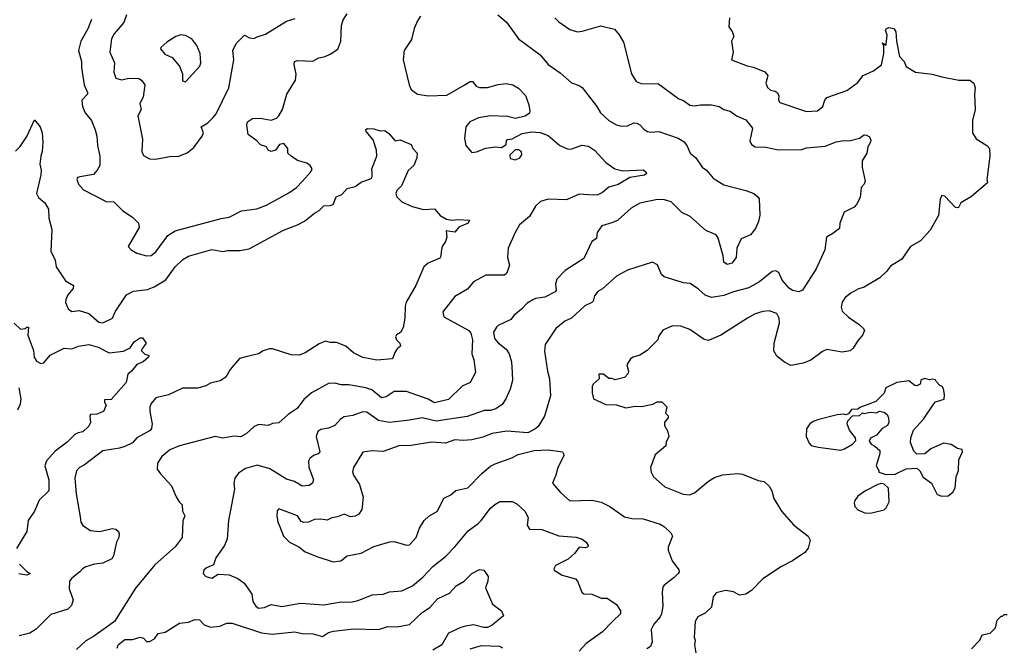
# Model space of a CAD drawing. Extents: x 1678759 to 1859541, y 384609 to 522867.
# Tile 426 of 466: x 1818050 to 1824376, y 471430 to 475463. Entities that reach past the tile are written whole.
import ezdxf

# ---------------------------------------------------------------- set-up
doc = ezdxf.new("R2010")
doc.units = 0

msp = doc.modelspace()

# ---------------------------------------------------------------- linework, layer by layer
at = {"layer": '0CON20XD'}
for points in [[(1820625.8, 475485), (1820606.9, 475455), (1820583.6, 475406.4), (1820567.5, 475335), (1820520.8, 475265), (1820514.3, 475205.7), (1820551.5, 475045), (1820565.6, 475015), (1820605, 474984.5), (1820677.4, 474972.6), (1820795, 474977.8), (1820905, 475042), (1820945, 475066.2), (1820960, 475065), (1820982.5, 475035), (1821005, 475026.2), (1821055, 475026.2), (1821125, 475046), (1821175, 475052.5), (1821217.5, 475045), (1821255, 475023.8), (1821300.8, 474975), (1821322, 474915), (1821327.5, 474875), (1821325, 474862.5), (1821297.7, 474842.3), (1821235, 474828.8), (1821185, 474840), (1821074.3, 474844.3), (1820998.3, 474831.7), (1820943.1, 474806.9), (1820916.9, 474775), (1820908.8, 474698.8), (1820916, 474655), (1820955, 474608.8), (1820985, 474612.9), (1821045, 474636.2), (1821105, 474646), (1821145, 474642.5), (1821175, 474660), (1821177.5, 474685), (1821185, 474692.5), (1821215, 474697.5), (1821278.3, 474731.7), (1821338.8, 474741.2), (1821395, 474737.5), (1821445, 474717.8), (1821521.4, 474655), (1821575, 474630.9), (1821597.2, 474632.8), (1821662.5, 474657.5), (1821705, 474649.4), (1821744, 474625), (1821816.2, 474546.2), (1821873.3, 474505), (1821925, 474491.5), (1822055, 474497.5), (1822074, 474485), (1822078, 474475), (1822065, 474462.7), (1821970.9, 474449.1), (1821895.2, 474404.8), (1821835, 474386.9), (1821795, 474353.1), (1821765, 474338.1), (1821735, 474334.6), (1821645, 474342.3), (1821563.9, 474306.1), (1821445, 474310.5), (1821395.8, 474295), (1821364.5, 474265), (1821325, 474197.1), (1821260.6, 474145), (1821233.7, 474096.3), (1821189.5, 473995), (1821184.4, 473935), (1821197.5, 473885), (1821186.8, 473853.2), (1821177.8, 473832.2), (1821165, 473822), (1821045, 473821.3), (1820965, 473778.1), (1820927.9, 473732.1), (1820846, 473685), (1820768.6, 473585), (1820775, 473554), (1820935, 473466.2), (1820949.5, 473449.5), (1820960, 473405), (1820955.5, 473315.5), (1820967.4, 473277.4), (1820978.1, 473195), (1820945, 473131.2), (1820891.9, 473108.1), (1820805, 473021.9), (1820715, 473000), (1820674.8, 473024.8), (1820535, 473073.5), (1820455, 473073.3), (1820405, 473039.5), (1820375, 473032.1), (1820311.5, 473085), (1820275, 473098.2), (1820165, 473115.5), (1820115, 473115.6), (1820075, 473126.9), (1820035, 473124.4), (1819925, 473064.2), (1819875, 473022.5), (1819832, 472965), (1819775, 472925.6), (1819715, 472873.3), (1819675, 472868.8), (1819645.8, 472854.2), (1819585, 472862.5), (1819553.4, 472846.6), (1819505, 472801.2), (1819468.6, 472781.4), (1819425, 472787.5), (1819355, 472773.8), (1819305, 472784), (1819076.4, 472723.6), (1819015, 472699.4), (1818964, 472655), (1818935, 472612.5), (1818933.8, 472575), (1818954.2, 472544.2), (1819025, 472466.7), (1819055, 472397.5), (1819073.9, 472363.9), (1819093.3, 472345), (1819096, 472305), (1819110, 472275), (1819098, 472242), (1819092.9, 472135), (1819049.2, 472075), (1818919.3, 471960.7), (1818795, 471809.2), (1818659.2, 471595), (1818525, 471498.6), (1818475, 471471.4), (1818415.8, 471415)], [(1818510.9, 475465), (1818487.1, 475405), (1818442.1, 475325), (1818427.7, 475265), (1818448.1, 475195), (1818448.1, 475155), (1818464.3, 475045), (1818485.6, 474995), (1818485, 474983.8), (1818450, 474945), (1818454.2, 474905), (1818470, 474865), (1818512, 474815), (1818535.6, 474755), (1818545.6, 474715), (1818549.2, 474655), (1818565.7, 474585), (1818564, 474526), (1818548.8, 474495), (1818525, 474468.8), (1818436.2, 474453.8), (1818422, 474448), (1818416.7, 474435), (1818428, 474405), (1818460.3, 474370.3), (1818605, 474294), (1818655, 474292.5), (1818712.5, 474235), (1818774, 474194), (1818812.5, 474155), (1818817, 474127), (1818746.7, 474005), (1818766.7, 473985), (1818803.4, 473963.4), (1818865.6, 473945.6), (1818895, 473947.8), (1818925, 473970.6), (1819001.1, 474075), (1819048, 474105), (1819345, 474185.4), (1819396, 474194), (1819475, 474235.6), (1819573.1, 474246.9), (1819635, 474271.4), (1819779.8, 474350.2), (1819828, 474385), (1819867.5, 474425), (1819920.8, 474485), (1819928.6, 474505), (1819915.8, 474525), (1819895, 474540), (1819835, 474557.5), (1819793.3, 474585), (1819772.5, 474605), (1819773.3, 474635), (1819747, 474667), (1819719.3, 474660.7), (1819692.5, 474625), (1819665, 474616.7), (1819647.5, 474625), (1819636, 474646), (1819597.7, 474657.7), (1819573.8, 474685), (1819518, 474725), (1819510, 474785), (1819514.4, 474805.6), (1819545, 474828.8), (1819595, 474830), (1819665, 474818), (1819699.7, 474830.3), (1819715.6, 474844.4), (1819738.1, 474885), (1819765.4, 474984.6), (1819821.4, 475075), (1819826.8, 475113.2), (1819813.1, 475175), (1819816.7, 475195), (1819835, 475200.8), (1819933.1, 475196.9), (1819971.5, 475218.5), (1820013.4, 475226.6), (1820045, 475240.6), (1820095, 475274.2), (1820113.6, 475325), (1820117.9, 475425), (1820127.8, 475462.2), (1820155, 475501.4)], [(1818737.1, 475495), (1818719.4, 475445), (1818657.4, 475372.6), (1818640.6, 475339.4), (1818628.9, 475255), (1818658.6, 475185), (1818655.7, 475125), (1818667.9, 475087.9), (1818705, 475076.9), (1818752.8, 475087.2), (1818814.4, 475084.4), (1818833.2, 475073.2), (1818854, 475045), (1818842.9, 474965), (1818821.4, 474925), (1818829.4, 474885), (1818809.2, 474845), (1818840, 474695), (1818835.6, 474615.6), (1818845, 474590), (1818885, 474568.1), (1818923, 474567), (1819025, 474585.6), (1819065.5, 474584.5), (1819125, 474608), (1819169.3, 474640.7), (1819221.9, 474715), (1819230, 474735), (1819216, 474775), (1819259.6, 474800.4), (1819292.5, 474835), (1819311.3, 474858.7), (1819394.5, 475025.5), (1819425.8, 475205), (1819418.8, 475265), (1819440.5, 475309.5), (1819495, 475362.5), (1819526.1, 475346.1), (1819555, 475341.2), (1819575, 475353.3), (1819630.3, 475369.7), (1819765, 475452.9), (1819819.1, 475470.9)], [(1821121.2, 475495), (1821177.4, 475447.4), (1821255, 475340), (1821395, 475236), (1821445, 475174.2), (1821521.7, 475121.7), (1821595, 475058), (1821645, 475040), (1821665, 475026.2), (1821757.5, 474905), (1821781.4, 474865), (1821835.8, 474815), (1821885, 474786.5), (1821915, 474778.5), (1821955, 474781.1), (1821995, 474800.8), (1822015, 474798), (1822035, 474788), (1822059.5, 474759.5), (1822084.5, 474744.5), (1822105, 474740), (1822155.9, 474744.1), (1822281.7, 474701.7), (1822318.3, 474678.3), (1822339.4, 474649.4), (1822358.8, 474605), (1822394.4, 474574.4), (1822434, 474515), (1822462, 474495), (1822505, 474444), (1822575, 474401.4), (1822715, 474366), (1822766.7, 474345), (1822793.3, 474325), (1822800.7, 474310.7), (1822806.4, 474206.4), (1822797.5, 474165), (1822778.5, 474121.5), (1822745, 474080.4), (1822684.5, 474055), (1822657.9, 473995), (1822654, 473935), (1822625, 473898.8), (1822595, 473889.4), (1822574.4, 473905), (1822570.6, 473945), (1822538.1, 474058.1), (1822525, 474081.4), (1822457.5, 474107.5), (1822357.4, 474197.4), (1822304.4, 474224.4), (1822235, 474291.9), (1822192.5, 474305), (1822147.8, 474307.8), (1822035, 474284.4), (1821978.8, 474251.2), (1821893.8, 474175), (1821860.9, 474159.1), (1821791.2, 474138.8), (1821760, 474095), (1821755, 474057.5), (1821725, 474037.5), (1821675, 473928.8), (1821555, 473851.4), (1821500.8, 473795), (1821491.9, 473765), (1821496.7, 473725), (1821491.4, 473715), (1821425, 473680.8), (1821365, 473671.9), (1821346.3, 473663.7), (1821309.8, 473640.2), (1821275, 473602), (1821228, 473565), (1821205, 473536.2), (1821125, 473498), (1821113.2, 473486.8), (1821094.4, 473455.6), (1821100.8, 473415), (1821125, 473385.8), (1821175, 473345.7), (1821195.6, 473315), (1821208.9, 473265), (1821214.5, 473194.5), (1821215.5, 473144.5), (1821201.1, 473088.9), (1821174.4, 473025.6), (1821150.7, 472989.3), (1821108.3, 472961.7), (1821075, 472952), (1821035, 472950.5), (1820925, 472913.3), (1820725, 472882.2), (1820635, 472904.5), (1820555, 472888.8), (1820425, 472875.4), (1820355, 472888.2), (1820280.6, 472940.6), (1820255, 472942.5), (1820190.7, 472919.3), (1820135, 472910.6), (1820110.8, 472895), (1820073.8, 472855), (1820035, 472838.5), (1819985, 472829.5), (1819965, 472817.1), (1819954.4, 472785), (1819977.5, 472685), (1819967.4, 472672.6), (1819937.9, 472662.1), (1819915, 472642.5), (1819906.5, 472625), (1819908, 472588), (1819938, 472505), (1819931.2, 472485), (1819910.5, 472469.5), (1819865, 472464.3), (1819816.3, 472496.3), (1819765, 472510), (1819656.9, 472576.9), (1819575, 472599.2), (1819500.6, 472579.4), (1819455, 472548), (1819433.2, 472516.8), (1819425.7, 472485), (1819430, 472445), (1819391.4, 472245), (1819383.4, 472126.6), (1819365.8, 472085), (1819310.6, 472005), (1819295, 471958.8), (1819249.7, 471940.3), (1819233.8, 471925), (1819228.8, 471905), (1819246.7, 471885), (1819285, 471874.2), (1819325, 471900.8), (1819395, 471894.5), (1819452.4, 471872.4), (1819490, 471845), (1819505.5, 471825.5), (1819541.8, 471771.8), (1819548.5, 471725), (1819566.5, 471695), (1819585, 471680.9), (1819623.3, 471685), (1819665, 471704.4), (1819735, 471692.7), (1819855, 471713.3), (1820005, 471701.9), (1820115, 471722.2), (1820175, 471720.6), (1820225, 471730), (1820315, 471766.9), (1820385, 471771.4), (1820425, 471785.8), (1820505, 471792.9), (1820574.5, 471825.5), (1820639.6, 471880.4), (1820705, 471950), (1820785, 472014), (1820845.8, 472075), (1820931.7, 472178.3), (1820995, 472226.4), (1821015.6, 472245), (1821075, 472324.3), (1821101.9, 472348.1), (1821135.8, 472365.8), (1821215, 472365.8), (1821245, 472350.8), (1821295.8, 472305), (1821316, 472265), (1821310, 472215), (1821325, 472190), (1821405, 472186.7), (1821515, 472146.7), (1821625, 472138.1), (1821665, 472124), (1821690, 472105), (1821702.5, 472085), (1821700, 472075), (1821685, 472070), (1821645, 472073.8), (1821616, 472035), (1821575, 471996.9), (1821493.3, 471955), (1821481.2, 471935), (1821483.3, 471925), (1821535, 471894.2), (1821620.3, 471870.3), (1821634, 471855), (1821661.2, 471785), (1821675, 471773.3), (1821725, 471771.4), (1821785, 471745.8), (1821825.6, 471745.6), (1821883.8, 471705), (1821910, 471665), (1821910.8, 471645), (1821859.2, 471595)], [(1821488.1, 475475), (1821515, 475449.4), (1821585, 475400.6), (1821635, 475385.6), (1821665, 475388.6), (1821783, 475423), (1821871.2, 475401.2), (1821902, 475365), (1821929.1, 475319.1), (1821980.8, 475115), (1822011.2, 475065), (1822043.2, 475053.2), (1822155, 475050), (1822284, 474955), (1822315, 474944.4), (1822355, 474914.2), (1822385, 474908.6), (1822424.3, 474915.7)], [(1822610, 475475), (1822606.7, 475416.7), (1822626.7, 475386.7), (1822637.5, 475355), (1822622.5, 475325), (1822633.3, 475255), (1822622.5, 475205), (1822725, 475165.4), (1822765, 475158.2), (1822837.4, 475127.4), (1822856.9, 475105), (1822853.6, 475086.4), (1822844.4, 475055), (1822855, 475026.2), (1822875, 475009.2), (1822903.9, 475003.9), (1822917.5, 474995), (1822926.7, 474975), (1822925.8, 474945), (1822935, 474931.5), (1823105, 474872.7), (1823175, 474876.9), (1823209.2, 474905), (1823223.4, 474946.6), (1823235, 474962), (1823365, 475006.9), (1823435, 475058.6), (1823468.8, 475105), (1823535.5, 475134.5), (1823587.8, 475172.2), (1823602, 475245), (1823601.7, 475291.7), (1823593.3, 475315), (1823615, 475300), (1823617.5, 475305), (1823623, 475363), (1823613.3, 475395), (1823617.5, 475405), (1823635, 475413.3), (1823666.1, 475406.1), (1823680, 475385), (1823683.8, 475325), (1823703.6, 475226.4), (1823733.8, 475193.8), (1823745, 475162), (1823805, 475125.7), (1823913.2, 475113.2), (1823974.2, 475095.8), (1824085, 475074.2), (1824155, 475073.3), (1824180, 475055), (1824188.8, 475025), (1824184.3, 474985), (1824189.2, 474885), (1824171.9, 474815), (1824172.5, 474735), (1824195, 474696.2), (1824264.1, 474654.1), (1824281.2, 474635), (1824283.8, 474585), (1824263.3, 474435), (1824268.8, 474415), (1824165, 474327.5), (1824097.5, 474285), (1824083, 474257), (1824075, 474253.3), (1824063.3, 474255), (1823995, 474328), (1823975, 474333.3), (1823965, 474310), (1823952.9, 474205), (1823899.8, 474110.2), (1823837.8, 474042.2), (1823773.8, 474005), (1823717.1, 473925), (1823645, 473878), (1823620, 473845)], [(1819115, 475063.8), (1819208, 475165), (1819214.4, 475185), (1819209.5, 475245), (1819187.6, 475297.6), (1819155, 475340.8), (1819115, 475361.4), (1819084.3, 475365.7), (1819053.3, 475355), (1818995, 475318.8), (1818956.7, 475285), (1818953.8, 475275), (1818982, 475242), (1819028.9, 475218.9), (1819077.5, 475165), (1819095.7, 475115), (1819095, 475070), (1819115, 475063.8)], [(1822424.3, 474915.7), (1822495.6, 474915.6), (1822544.4, 474904.4), (1822575, 474886.2), (1822615, 474874.2), (1822655, 474846), (1822715, 474818.8), (1822758, 474765), (1822741.1, 474685), (1822751.2, 474661.2), (1822775, 474645.8), (1822845, 474642.9), (1822925, 474627.1), (1823075, 474628), (1823105, 474640), (1823225, 474650.8), (1823295, 474677.5), (1823346.1, 474686.1), (1823380, 474685), (1823445, 474701.2), (1823475, 474722.5), (1823491.7, 474721.7), (1823509.3, 474709.3), (1823518.3, 474688.3), (1823516.2, 474675), (1823500, 474645), (1823493.3, 474605), (1823462.5, 474555), (1823463.3, 474515), (1823483.3, 474425), (1823476.7, 474405), (1823457.5, 474385), (1823449.5, 474320.5), (1823427.5, 474275), (1823411.7, 474258.3), (1823347.5, 474225), (1823320, 474155), (1823318.3, 474121.7), (1823275, 474088.8), (1823234.2, 474065.8), (1823222.5, 473985), (1823168.3, 473861.7), (1823078.8, 473725), (1823056.1, 473713.9), (1823015, 473722.9), (1822995, 473737.5), (1822948.3, 473788.3), (1822927.3, 473837.3), (1822908.3, 473848.3), (1822885, 473843.8), (1822805, 473780), (1822735, 473739.5), (1822635.5, 473714.5), (1822575, 473691.4), (1822495, 473678), (1822455, 473692), (1822411.3, 473731.3), (1822357.6, 473767.6), (1822315, 473772.5), (1822190.3, 473810.3), (1822173.8, 473825), (1822147.3, 473887.3), (1822115.7, 473905.7), (1821955, 473852.9), (1821885.5, 473814.5), (1821795, 473734.2), (1821765, 473716), (1821742.2, 473687.8), (1821735.5, 473655), (1821725.6, 473645), (1821680, 473625), (1821595, 473544.4), (1821552.5, 473525), (1821495, 473479.2), (1821427.1, 473375), (1821422.4, 473332.4), (1821441.1, 473205), (1821454.4, 473154.4), (1821460.6, 473045), (1821421.9, 472915), (1821381.2, 472848.8), (1821359.5, 472830.5), (1821315, 472807.5), (1821180.5, 472819.5), (1821085, 472803.3), (1821025, 472779.4), (1820955, 472762.2), (1820898.3, 472758.3), (1820845, 472762.3), (1820785, 472741.5), (1820695, 472747.1), (1820565, 472727.3), (1820486.3, 472723.7), (1820385, 472687.8), (1820315, 472693.1), (1820255.7, 472684.3), (1820195, 472586), (1820187.9, 472557.9), (1820195, 472536), (1820233.5, 472475), (1820257.5, 472395), (1820249.2, 472315), (1820230, 472285), (1820205, 472273.5), (1820175, 472268.9), (1820135, 472286.2), (1820091.7, 472268.3), (1820055, 472261.8), (1820025, 472246.7), (1819985, 472253.8), (1819945, 472251.2), (1819905, 472234.2), (1819875, 472230.9), (1819858.9, 472238.9), (1819835, 472275.4), (1819715, 472318.8), (1819704, 472306), (1819702, 472275), (1819708, 472235), (1819719.4, 472209.4), (1819745, 472143.3), (1819783.3, 472105), (1819843.8, 472075), (1819885, 472044.2), (1819965, 472010.8), (1820065, 471979.2), (1820114.4, 471985.6), (1820155, 472017.1), (1820245, 472034.2), (1820325, 472077.8), (1820427.1, 472107.1), (1820455, 472109.5), (1820535, 472087.1), (1820555, 472088.8), (1820596.9, 472135), (1820618.9, 472195), (1820648.1, 472245), (1820678.1, 472271.9), (1820735, 472305.5), (1820775, 472387.1), (1820821.1, 472408.9), (1820852, 472438), (1820930, 472455), (1821020.6, 472549.4), (1821075, 472594.2), (1821105, 472608.6), (1821212.8, 472647.2), (1821251.7, 472668.3), (1821355, 472694.2), (1821445, 472698.9), (1821536.7, 472685), (1821548.8, 472665), (1821507.5, 472585), (1821495.7, 472535), (1821472.9, 472485), (1821523.8, 472423.8), (1821585, 472371.4), (1821725, 472374.4), (1821785, 472361.4), (1821841.2, 472335), (1821935, 472269.2), (1821982.3, 472257.7), (1822055, 472255.7), (1822165, 472222), (1822193.8, 472205), (1822233.3, 472165), (1822243.3, 472145), (1822216.2, 472073.8), (1822216.2, 472055), (1822241.2, 471985), (1822285, 471927.5), (1822288, 471915), (1822280, 471905), (1822255, 471878.8), (1822190.3, 471829.7), (1822182.7, 471817.3), (1822177.1, 471785), (1822182.5, 471695), (1822174.4, 471645.6), (1822165.7, 471625), (1822125, 471577.5), (1822107.5, 471545), (1822114.3, 471465), (1822104, 471435), (1822079.7, 471420.3)], [(1818023.1, 474616.9), (1818052.2, 474647.8), (1818095, 474712.5), (1818145, 474820), (1818180.6, 474775), (1818194.4, 474735), (1818199.6, 474675), (1818194.7, 474615.3), (1818185.4, 474585), (1818178.8, 474535), (1818188.1, 474495), (1818186.6, 474466.6), (1818158.6, 474345), (1818170.9, 474320.9), (1818211.9, 474285), (1818235.5, 474245), (1818236.4, 474186.4), (1818256.9, 474115), (1818250.4, 473975), (1818278, 473918), (1818284.2, 473874.2), (1818343.3, 473785), (1818396.2, 473755), (1818393.8, 473735), (1818360, 473695), (1818345.8, 473665), (1818344.5, 473644.5), (1818360.8, 473605), (1818385, 473588.6), (1818433.1, 473593.1), (1818493.3, 473575), (1818559.1, 473519.1), (1818585, 473514.3), (1818646.2, 473543.8), (1818663.1, 473585), (1818735.8, 473695), (1818780.9, 473719.1), (1818870.5, 473729.5), (1818915, 473747.1), (1818988.6, 473791.4), (1819048.6, 473875), (1819098.8, 473921.2), (1819135, 473942.5), (1819285, 473985.5), (1819355, 473972.5), (1819385, 473980), (1819465, 473980.5), (1819525, 473990.6), (1819745, 474110.6), (1819835.6, 474144.4), (1819880.9, 474169.1), (1819945, 474220), (1819975, 474236.2), (1820005, 474265.8), (1820045, 474268), (1820063.3, 474275), (1820083.3, 474325), (1820120.5, 474339.5), (1820155, 474378.6), (1820205, 474390.8), (1820245, 474418.6), (1820307.8, 474442.2), (1820315.7, 474454.3), (1820313.6, 474476.4), (1820312.5, 474505), (1820344.4, 474585), (1820343.1, 474625), (1820321.4, 474691.4), (1820276.2, 474745), (1820275, 474756.7), (1820285, 474763.3), (1820325, 474762.5), (1820365, 474748.8), (1820395, 474750), (1820421.2, 474731.2), (1820462.5, 474685), (1820495, 474690), (1820565, 474660), (1820575.9, 474635.9), (1820604.2, 474605), (1820601.1, 474575), (1820582.9, 474525), (1820545.6, 474494.4), (1820502.5, 474395), (1820473.8, 474366.2), (1820466.9, 474345), (1820472.5, 474325), (1820505, 474291.9), (1820572, 474262), (1820645, 474242.5), (1820715, 474246.7), (1820752.5, 474205), (1820792, 474182), (1820825.7, 474174.3), (1820865, 474179.4), (1820940, 474175), (1820932.5, 474155), (1820871.2, 474128.8), (1820845, 474097.5), (1820790, 474105), (1820794.2, 474065), (1820785, 474037.5), (1820763.6, 474006.4), (1820758, 473972), (1820756.4, 473943.6), (1820749.3, 473930.7), (1820675, 473898.1), (1820646.2, 473873.8), (1820595.8, 473755), (1820533.2, 473646.8), (1820527.3, 473622.7), (1820525.5, 473545), (1820514.1, 473485.9), (1820496.4, 473453.6), (1820471.7, 473438.3), (1820464.2, 473425), (1820471.2, 473405), (1820492.5, 473385), (1820497.5, 473365), (1820475, 473347.5), (1820460, 473325), (1820445, 473282.5), (1820345.7, 473274.3), (1820255, 473291.9), (1820195, 473321.9), (1820145, 473365.7), (1820085, 473389.2), (1820045, 473388), (1820015, 473398), (1819975, 473380.8), (1819885, 473321.4), (1819845, 473307.5), (1819795, 473310), (1819675, 473347.5), (1819655, 473347.5), (1819615, 473334), (1819585, 473316), (1819510.7, 473299.3), (1819462.5, 473285), (1819403.3, 473215), (1819373.9, 473166.1), (1819338.2, 473141.8), (1819275, 473126.4), (1819245, 473110.4), (1819195, 473095.3), (1819095, 473095.5), (1819005, 473051.5), (1818925, 473032), (1818893.7, 472996.3), (1818887.1, 472975), (1818885.7, 472945), (1818901.1, 472865), (1818896.1, 472835), (1818887.3, 472822.7), (1818802.5, 472775), (1818775.4, 472744.6), (1818725, 472721.2), (1818691.2, 472708.8), (1818585, 472693.1), (1818467.2, 472602.8), (1818434.2, 472585), (1818415, 472563.3), (1818403.2, 472516.8), (1818412.5, 472415), (1818439.2, 472269.2), (1818443.3, 472235), (1818455, 472212.5), (1818505, 472180.8), (1818565, 472174.4), (1818643.2, 472193.2), (1818668.7, 472188.7), (1818684, 472175), (1818689.7, 472159.7), (1818687.5, 472135), (1818672.9, 472105), (1818652.6, 472017.4), (1818642, 471998), (1818585, 471970), (1818530, 471965), (1818475, 471946.7), (1818453.3, 471935), (1818436.7, 471915), (1818384.2, 471875), (1818370.8, 471855), (1818368, 471805), (1818394.1, 471734.1), (1818382.4, 471697.6), (1818360, 471675), (1818249.3, 471640.7), (1818155, 471546.7), (1818115, 471521.2), (1818046.1, 471503.9)], [(1821235, 474562), (1821263.3, 474575), (1821276, 474595), (1821273.6, 474613.6), (1821255, 474626.7), (1821233.9, 474626.1), (1821198.3, 474591.7), (1821200.7, 474570.7), (1821235, 474562)], [(1823620, 473845), (1823576.4, 473803.6), (1823476.1, 473743.9), (1823435, 473730.6), (1823391.2, 473705), (1823352.7, 473677.3), (1823335, 473646.7), (1823327.1, 473615), (1823335, 473588.8), (1823375, 473551.4), (1823444, 473505), (1823470.3, 473480.3), (1823478, 473465), (1823465.8, 473435), (1823432.3, 473397.7), (1823405, 473352.5), (1823385, 473335.7), (1823335, 473325.7), (1823235, 473344.3), (1823208.3, 473331.7), (1823132.5, 473275), (1823084.2, 473255.8), (1823005, 473241.2), (1822965, 473262.5), (1822915, 473300), (1822895.6, 473335), (1822898.5, 473385), (1822932.5, 473515), (1822929.5, 473545), (1822915.3, 473575.3), (1822865, 473591.8), (1822825, 473588.5), (1822775, 473573.1), (1822725.4, 473544.6), (1822555, 473435.7), (1822475, 473402), (1822447.3, 473407.3), (1822355, 473472.5), (1822297, 473493), (1822244.1, 473495.9), (1822182.3, 473467.7), (1822155, 473427.5), (1822150, 473405), (1822082.4, 473337.6), (1822035, 473308), (1821992.5, 473295), (1821975, 473283.3), (1821951.2, 473245), (1821962, 473205), (1821960.5, 473189.5), (1821935, 473162.5), (1821875, 473147.5), (1821855, 473156.7), (1821835, 473157.5), (1821800, 473185), (1821770, 473185), (1821772.5, 473155), (1821735, 473120), (1821727.5, 473105), (1821727.5, 473065), (1821737, 473027), (1821815, 472990), (1821885, 472988.8), (1821945, 472968.8), (1822005, 472980), (1822045, 472976.2), (1822117, 472993), (1822145, 473006.7), (1822175, 473007.5), (1822207.5, 472975), (1822200, 472935), (1822217, 472917), (1822217.5, 472905), (1822193.3, 472876.7), (1822192.5, 472855), (1822211.7, 472821.7), (1822220, 472785), (1822203, 472747), (1822202.5, 472725), (1822133.9, 472666.1), (1822103.3, 472585), (1822107.5, 472555), (1822122.5, 472525), (1822195, 472461.4), (1822313.7, 472413.7), (1822355, 472410.6), (1822385, 472421.4), (1822475, 472497.5), (1822515, 472520), (1822565, 472537.5), (1822665, 472545.7), (1822695, 472541.9), (1822795, 472502.5), (1822834.3, 472494.3), (1822865.6, 472465.6), (1822882, 472435), (1822895.7, 472385.7), (1822944, 472305), (1823024, 472215), (1823116.7, 472145), (1823128.3, 472118.3), (1823115, 472067.5), (1823095, 472038.8), (1823015, 471985.8), (1822945, 471949.4), (1822825, 471870), (1822751.2, 471795), (1822715, 471772), (1822675, 471765.8), (1822637.1, 471787.1), (1822585, 471795.8), (1822525, 471780), (1822506.2, 471755), (1822495, 471687.5), (1822455, 471648.8), (1822407.5, 471625), (1822390, 471595), (1822384, 471495), (1822390, 471475), (1822386.2, 471445), (1822393.8, 471395)], [(1818015, 473512.5), (1818055, 473473.3), (1818085, 473477.5), (1818095, 473487.5), (1818106.1, 473486.1), (1818101.2, 473435), (1818138.1, 473338.1), (1818142.9, 473295), (1818158.3, 473268.3), (1818185, 473252.9), (1818205, 473258), (1818245, 473308), (1818335, 473352.5), (1818385, 473347.5), (1818427.5, 473365), (1818495, 473376.5), (1818555, 473358.9), (1818625, 473321.4), (1818716.9, 473333.1), (1818760, 473355), (1818785, 473392.5), (1818825, 473417.5), (1818838.3, 473418.3), (1818862.5, 473385), (1818833.9, 473346.1), (1818833.3, 473335), (1818853.9, 473313.9), (1818880, 473305), (1818877.5, 473295), (1818842.5, 473265), (1818802.9, 473247.1), (1818768.6, 473205), (1818744, 473185), (1818735, 473132), (1818637.7, 473022.3), (1818595, 473020), (1818594, 473005), (1818605.8, 472985), (1818588.8, 472945), (1818545, 472928), (1818505, 472926.7), (1818500.6, 472915), (1818505.7, 472874.3), (1818495, 472850), (1818456.7, 472815), (1818425, 472808.6), (1818405, 472797.1), (1818355, 472747.3), (1818278.8, 472691.2), (1818222.5, 472627.5), (1818210.9, 472595), (1818236.4, 472505), (1818238.2, 472435), (1818174.5, 472375), (1818144.5, 472305), (1818105, 472244), (1818096.1, 472173.9), (1818028.5, 472065)], [(1823975, 472400), (1824015, 472403.8), (1824045, 472427.5), (1824061.2, 472455), (1824066.7, 472525), (1824081.2, 472565), (1824083.8, 472635), (1824107.5, 472685), (1824105, 472700), (1824075, 472707.5), (1824035, 472732.5), (1823985, 472742.5), (1823905, 472706.2), (1823865, 472672.5), (1823815, 472670), (1823795, 472690), (1823773.3, 472745), (1823776.7, 472775), (1823793.3, 472825), (1823856.7, 472895), (1823922.5, 472995), (1823935, 473006.7), (1823990, 473025), (1823992.5, 473055), (1823985, 473090), (1823976.4, 473106.4), (1823961.7, 473111.7), (1823940, 473135), (1823935, 473147.5), (1823915, 473152.5), (1823895, 473147.5), (1823865, 473156.2), (1823848.3, 473151.7), (1823840, 473145), (1823835, 473120), (1823815, 473110), (1823801.7, 473111.7), (1823763, 473143), (1823685, 473132.5), (1823615, 473096.7), (1823605, 473062.5), (1823550.7, 473009.3), (1823448.3, 472971.7), (1823435, 472960), (1823395, 472957.5), (1823375, 472930), (1823357, 472923), (1823345, 472927.5), (1823303, 472923), (1823185, 472894), (1823148.8, 472881.2), (1823126.7, 472865), (1823106.1, 472833.9), (1823103.9, 472783.9), (1823121.7, 472741.7), (1823135, 472726.7), (1823180, 472715), (1823325, 472697.5), (1823350, 472705), (1823400, 472735), (1823421.7, 472758.3), (1823420, 472775), (1823382.5, 472825), (1823367.5, 472865), (1823370, 472885), (1823401.7, 472918.3), (1823445, 472920), (1823465, 472937.5), (1823475, 472932.5), (1823515, 472940), (1823555, 472937.5), (1823575, 472947.5), (1823605, 472940), (1823623.3, 472925), (1823632.5, 472905), (1823633.3, 472875), (1823626.7, 472855), (1823592.5, 472835), (1823555, 472793.3), (1823517, 472773), (1823507.5, 472755), (1823520, 472735), (1823545, 472722.5), (1823577.5, 472695), (1823577.5, 472675), (1823552.5, 472595), (1823570, 472565), (1823570, 472555), (1823615, 472540), (1823675, 472542.5), (1823745, 472577.5), (1823815, 472580), (1823833, 472563), (1823855, 472522.5), (1823907.5, 472485), (1823945, 472412.5), (1823975, 472400)], [(1818037.3, 472955), (1818054.3, 472994.3), (1818059.6, 473025), (1818047, 473097)], [(1823485, 472291.2), (1823525, 472294), (1823605, 472313.3), (1823617.5, 472325), (1823637.5, 472365), (1823631.7, 472451.7), (1823605, 472477.5), (1823585, 472482.5), (1823563, 472477), (1823483.9, 472436.1), (1823435, 472400), (1823416.1, 472373.9), (1823412, 472355), (1823416.2, 472335), (1823435, 472313.8), (1823485, 472291.2)], [(1818049.4, 471965), (1818095, 471918), (1818117.5, 471905), (1818095, 471894.3), (1818045, 471901.2)], [(1818675.6, 471425), (1818683.1, 471445), (1818725, 471480), (1818775, 471480), (1818825, 471494.4), (1818845, 471488.6), (1818865, 471466.7), (1818885, 471466.2), (1818916.3, 471483.7), (1818940.6, 471519.4), (1818985, 471526.9), (1819077.5, 471585), (1819135, 471590.8), (1819175, 471608.6), (1819205, 471606), (1819236.2, 471575), (1819275, 471560), (1819335, 471564.6), (1819381.2, 471585), (1819415.9, 471585.9), (1819603, 471523), (1819675, 471513.5), (1819815, 471528.2), (1819865, 471517.7), (1819936.6, 471516.6), (1819995, 471499.6), (1820035, 471525.3), (1820066.7, 471533.3), (1820195, 471548.1), (1820355, 471543.6), (1820415, 471564.5), (1820475, 471561.5), (1820554.7, 471575.3), (1820635, 471652.7), (1820684.6, 471685), (1820735, 471740.9), (1820811.5, 471778.5), (1820854.7, 471825.3), (1820905, 471855.8), (1820955.5, 471904.5), (1821005, 471930), (1821032.5, 471925), (1821060, 471885), (1821058, 471855), (1821043, 471813), (1821087.9, 471707.9), (1821145.8, 471665), (1821157.5, 471632.5), (1821085, 471571.1), (1821055, 471558.1), (1821032.5, 471557.5), (1820965, 471573.2), (1820915, 471565.4), (1820885, 471557.9), (1820805, 471520.4), (1820761.8, 471445), (1820705, 471410.4)], [(1824165, 471420), (1824220, 471475), (1824235, 471510), (1824285, 471520), (1824320, 471555), (1824330, 471605), (1824355, 471630), (1824365, 471630), (1824375, 471640), (1824395, 471640)], [(1821859.2, 471595), (1821795, 471530), (1821689.4, 471455), (1821645, 471404.5)], [(1821155, 471424.5), (1821135, 471434.6), (1821015, 471438.9), (1820941.8, 471418.2)]]:
    msp.add_lwpolyline(points, dxfattribs=at)

doc.saveas('drawing.dxf')
